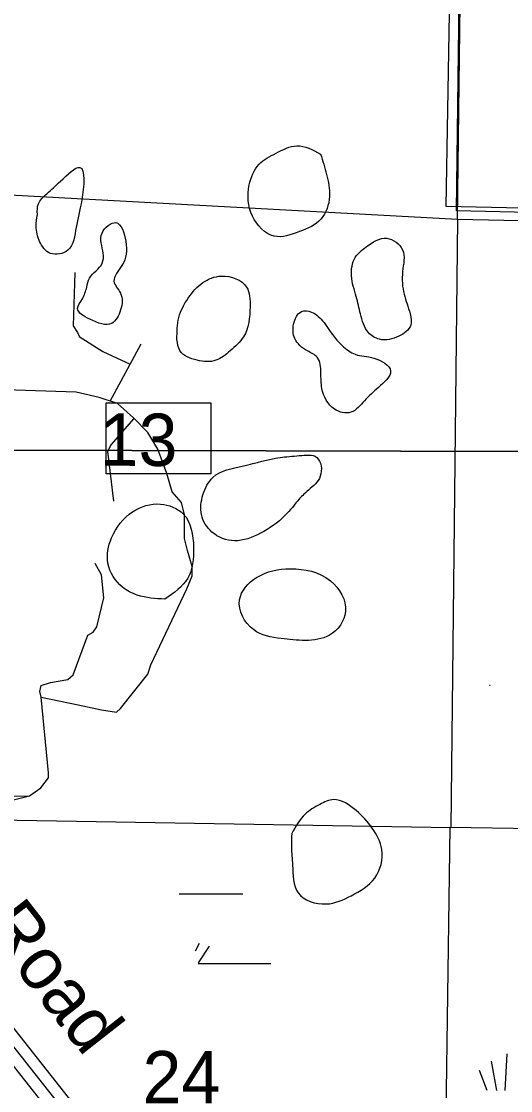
# Model space of a CAD drawing. Extents: x 408847 to 817539, y 923858 to 1151780.
# Drawn here: x 537619 to 541827, y 963958 to 973154 of the extents above; entities that cross this region are included whole.
import ezdxf

# ---------------------------------------------------------------- set-up
doc = ezdxf.new("R2010")
doc.units = 0
for name, color, linetype in [('Cities Incorporated Linear Boundaries', 7, 'Continuous'), ('Lakes and Ponds', 7, 'Continuous'), ('Level 43', 7, 'Continuous'), ('Local Roads Paved', 7, 'Continuous'), ('Masks for Road Features', 7, 'Continuous'), ('Narrow River Creek and Branch and Slough', 7, 'Continuous'), ('Quad Borders', 7, 'Continuous'), ('Section Lines', 7, 'Continuous'), ('State Roads Related Text', 7, 'Continuous'), ('State Route Divided Highway Outline and Fill', 7, 'Continuous'), ('Swamps', 7, 'Continuous'), ('Township  and Range lines', 7, 'Continuous')]:
    doc.layers.add(name, color=color, linetype=linetype)

msp = doc.modelspace()

# ---------------------------------------------------------------- linework, layer by layer
at = {"layer": 'Cities Incorporated Linear Boundaries'}
for points in [[(552194.5, 992701.4), (541635.1, 992779.9), (541268.5, 971566.5), (562554.4, 971097.8)], [(562561.4, 971038.7), (541362.1, 971524.4), (541451.2, 978544.5)]]:
    msp.add_lwpolyline(points, dxfattribs=at)
at = {"layer": 'Lakes and Ponds'}
for points in [[(540192.2, 972013.7), (539987.1, 972084.4), (539809.4, 972021), (539663.5, 971925.5), (539579, 971747.9), (539605.9, 971479.9), (539792.7, 971307.3), (540010.2, 971346.5), (540196.1, 971455.8), (540268.6, 971647.5), (540243.4, 971837.6), (540192.2, 972013.7)], [(537755.9, 971494.8), (537746.1, 971391.2), (537775.1, 971262), (537868.6, 971159.5), (538018.5, 971187), (538089.3, 971380.9), (538138.2, 971618.9), (538121.3, 971899.2), (537955, 971779.7), (537836.6, 971672.1), (537764.4, 971584.3), (537755.9, 971494.8)], [(538181.1, 970868.1), (538142.8, 970768.2), (538102.5, 970684.3), (538206, 970593.8), (538395.7, 970557.1), (538472.1, 970672.9), (538470.7, 970817), (538415.1, 970919.3), (538483.6, 971055.1), (538516.4, 971263.2), (538431.1, 971423.6), (538312.9, 971334), (538322.2, 971159.8), (538313.8, 971073.8), (538203.4, 970946.1), (538181.1, 970868.1)], [(540534.2, 970639), (540603.5, 970478.6), (540699.1, 970420.2), (540865.1, 970447.6), (540967.4, 970541.3), (540961.8, 970639.4), (540910.5, 970807.7), (540897.3, 971001.9), (540896.1, 971190.1), (540762.6, 971288.6), (540584.4, 971215.3), (540490.1, 971123.6), (540457.5, 970967.6), (540498.8, 970787.2), (540534.2, 970639)], [(538956.7, 970418.8), (538982.2, 970322.6), (539129.8, 970240), (539291.6, 970239.4), (539413.9, 970321), (539530.2, 970442.7), (539585.2, 970700.7), (539555.9, 970868.9), (539338.5, 970963.8), (539180.4, 970908.4), (539054, 970774.7), (538973.4, 970608.9), (538956.7, 970418.8)], [(540221.9, 970566.1), (540112.6, 970654.6), (540028.7, 970658.9), (539960.3, 970549.1), (539969.8, 970427), (540079.3, 970320.5), (540163, 970266.1), (540194.4, 970131.9), (540203.9, 969997.7), (540311.1, 969819.2), (540452.8, 969792.6), (540569.1, 969892.3), (540689.5, 970005.9), (540794, 970147.6), (540650.5, 970258.2), (540490.8, 970290.9), (540377.2, 970367.4), (540221.9, 970566.1)], [(540010.2, 969050.6), (540087.9, 969123.2), (540189.5, 969242), (540159, 969404.5), (540009.1, 969419.9), (539843.2, 969403.2), (539527.6, 969331.6), (539266.1, 969232.2), (539180.6, 969083.4), (539167.1, 968912.7), (539257.5, 968762.6), (539451.6, 968687.1), (539675.3, 968752.3), (539884.7, 968903.6), (540010.2, 969050.6)], [(538853.4, 968185), (539048.8, 968364.4), (539100, 968629.5), (539011.1, 968918.1), (538815, 969003.6), (538575.3, 968936.4), (538394.1, 968712.9), (538362.8, 968494), (538489.3, 968287.8), (538615.5, 968220.1), (538853.4, 968185)], [(540059.8, 967828.6), (540269.6, 967875.7), (540406.9, 968078.9), (540276.2, 968343.3), (539932, 968446.2), (539640.4, 968370.8), (539495.1, 968179.5), (539613.8, 967923.2), (539853.9, 967845.9), (540059.8, 967828.6)], [(539944.7, 966170.2), (540058.3, 966335.5), (540186, 966420.3), (540303.8, 966460.9), (540497.9, 966367.4), (540636.3, 966215.4), (540718.8, 966033.2), (540657.6, 965786.1), (540456.2, 965634.7), (540238.5, 965563.6), (539998.3, 965658.9), (539951.7, 965897.6), (539941.2, 966054.1), (539944.7, 966170.2)]]:
    msp.add_spline(points, degree=3, dxfattribs=at)
at = {"layer": 'Local Roads Paved'}
for p, q in [((538382.4, 969889.2), (538647.5, 970380)), ((537788.9, 967343), (538106.5, 967275.2))]:
    msp.add_line(p, q, dxfattribs=at)
for points in [[(538077.3, 970995.1), (538064.8, 970536.1), (538102.4, 970477.7), (538114.9, 970448.5)], [(538090.5, 969966.9), (536605.2, 970012.9), (536488.4, 969996.2), (536417.5, 969962.8), (536354.9, 969962.8), (536304.9, 969992.1), (536259, 970083.9), (536288.2, 970705.6), (536317.4, 970801.5), (536359.1, 970847.4), (536434.2, 970885), (536496.7, 970897.5), (536559.3, 970901.7), (536634.4, 970868.3), (536701.1, 970814), (536751.1, 970730.6), (537009.7, 970225.7), (537027.8, 970000.8)], [(538116.7, 970445.6), (538319.8, 970314.4), (538554.5, 970207.7)], [(538106.5, 967275.2), (538306.7, 967232.6), (538437.8, 967212.9), (538470.6, 967245.7), (538706.5, 967540.8), (538732.7, 967619.5), (539040.8, 968275.2), (539086.6, 968386.6), (539086.6, 968465.3), (539047.3, 968603), (539021.1, 968707.9), (539021.1, 968806.3), (539021.1, 968911.2), (538994.9, 969016.1), (538916.2, 969107.9), (538870.4, 969265.3), (538791.7, 969475.1), (538706.5, 969619.4), (538582, 969744), (538444.4, 969868.5), (538287.1, 969921), (538090.5, 969966.9)], [(538582, 969737.4), (538391.9, 969514.5), (538359.2, 969455.4), (538411.6, 969029.2)], [(537788.9, 967343), (537775.9, 967390.7), (537789, 967443.2), (537867.6, 967469.4), (538018.4, 967495.6), (538064.2, 967535), (538188.8, 967876), (538234.6, 967902.2), (538267.4, 967948.1), (538326.4, 968197.3), (538306.7, 968394), (538254.3, 968492.3)], [(536304.9, 966010.9), (536392.5, 966052.7), (536655.2, 966036), (536747, 966077.7), (536993, 966252.9), (537159.8, 966315.5), (537372.5, 966415.7), (537597.7, 966469.9), (537689.5, 966494.9), (537785.4, 966561.7), (537852.1, 966649.3), (537852.1, 966691.1), (537788.9, 967343)], [(535566.7, 966966.4), (535829.5, 967120.8), (535904.5, 967195.9), (535987.9, 967258.5), (536050.5, 967266.9), (536133.9, 967241.8), (536546.8, 967058.2), (536713.6, 967066.6), (536909.6, 966511.6), (536922.1, 966507.5), (537670.4, 966489.7)]]:
    msp.add_lwpolyline(points, dxfattribs=at)
at = {"layer": 'Masks for Road Features'}
msp.add_lwpolyline([(538346.8, 969872.9), (539248, 969872.9), (539248, 969262), (538346.8, 969262)], close=True, dxfattribs=at)
at = {"layer": 'Narrow River Creek and Branch and Slough'}
msp.add_spline([(545343.4, 977984.6), (544476, 978446.3), (543807, 978536.9), (542606.2, 978585.5), (542160.4, 978529.1), (541168.5, 978360.8), (540523.8, 978045), (539894.9, 977673.1), (539451.7, 977782.8), (538912.5, 977366.5), (538244.1, 976626.5), (537707.8, 976418.4), (537361, 976159.5), (536544.6, 975375.9), (536387.6, 974595.9), (536375.2, 974493.9), (536328.9, 972914.8), (536281.9, 972156.4), (536100.3, 971720.7), (535661.5, 971420.1), (535458.9, 971228.8), (535305.7, 970899.1), (535099.9, 970885.8), (534465.2, 971090.4), (534250.8, 970927.1), (532868.3, 969780.4)], degree=3, dxfattribs=at)
at = {"layer": 'Quad Borders'}
for p, q in [((542219.1, 969455.2), (534118.9, 969475.2)), ((534694.8, 969473.8), (560485.9, 969409.9))]:
    msp.add_line(p, q, dxfattribs=at)
at = {"layer": 'Section Lines'}
for p, q in [((535973.7, 971745.6), (541368.5, 971453.1)), ((541368.5, 971453.1), (546699.9, 971349.7)), ((536010.2, 966311), (541311, 966222.1)), ((546640.1, 966132.6), (541304.4, 966222.2))]:
    msp.add_line(p, q, dxfattribs=at)
at = {"layer": 'State Route Divided Highway Outline and Fill'}
for p, q in [((533659.2, 969404.3), (539927.3, 961495.8)), ((539770.6, 961371.6), (533502.4, 969280)), ((533580.8, 969342.2), (539848.9, 961433.7))]:
    msp.add_line(p, q, dxfattribs=at)
at = {"layer": 'Swamps'}
for p, q in [((541708.6, 963958.5), (541662.3, 964212.9)), ((541779.6, 963958.5), (541796.8, 964274.5)), ((541623.5, 963958.6), (541558, 964130.5))]:
    msp.add_line(p, q, dxfattribs=at)
for points in [[(541643.7, 967446), (541650.2, 967446)], [(538976.2, 965650.6), (539522.8, 965650.6)], [(539148.6, 965224.6), (539113.2, 965159)], [(539233.1, 965200.4), (539137.7, 965057.2)], [(539139.3, 965050.6), (539763.4, 965050.6)]]:
    msp.add_lwpolyline(points, dxfattribs=at)
at = {"layer": 'Township  and Range lines'}
for p, q in [((541368.5, 971453.1), (541311, 966222.1)), ((541304.4, 966222.2), (541228.5, 960882))]:
    msp.add_line(p, q, dxfattribs=at)
msp.add_lwpolyline([(541368.5, 971453.1), (541435.6, 976791.5)], dxfattribs=at)

# ---------------------------------------------------------------- texts
at = {"layer": 'Level 43'}
for s, rotation, p in [('13', 359.72073, (538290.9, 969333.2)), ('24', 0.00003, (538660.5, 963848.7))]:
    msp.add_text(s, height=450, rotation=rotation, dxfattribs=at).set_placement(p)
at = {"layer": 'State Roads Related Text'}
msp.add_text('Road', height=450, rotation=308.09954, dxfattribs=at).set_placement((537279.3, 965370.7))

doc.saveas('drawing.dxf')
